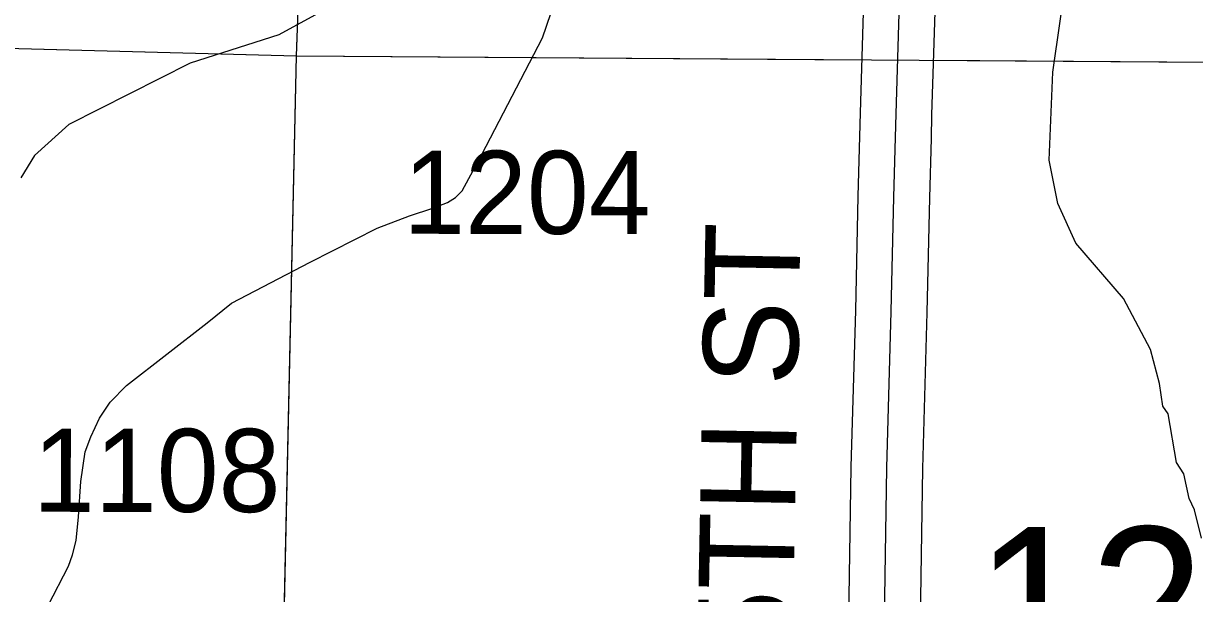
# Model space of a CAD drawing. Extents: x -132.8 to -73.3, y -60 to -26.
# Drawn here: x -87.459 to -86.474, y -52.617 to -52.137 of the extents above; entities that cross this region are included whole.
import ezdxf

# ---------------------------------------------------------------- set-up
doc = ezdxf.new("R2010")
doc.units = 0
for name, color, linetype in [('tdCoHydroRiver', 7, 'Continuous'), ('tdCoSecRdNmbr', 7, 'Continuous'), ('tdCoSecRdTxt', 7, 'Continuous'), ('tdCoSecRteBand', 7, 'Continuous'), ('tdCoSecRteCL', 7, 'Continuous'), ('tdCoSectLine', 7, 'Continuous'), ('tdCoSectLinePart', 7, 'Continuous'), ('tdCoSectNmbr', 7, 'Continuous'), ('tdCoSurfGravel', 7, 'Continuous'), ('tdCoSurfLNO', 7, 'Continuous')]:
    doc.layers.add(name, color=color, linetype=linetype)

msp = doc.modelspace()

# ---------------------------------------------------------------- linework, layer by layer
at = {"layer": 'tdCoHydroRiver'}
for points in [[(-86.81803, -51.8855), (-86.86396, -51.89408), (-86.88938, -51.90305), (-86.91948, -51.90878), (-86.93046, -51.90541), (-86.95561, -51.90019), (-86.99878, -51.92933), (-87.01019, -51.94803), (-87.03758, -51.97748), (-87.05833, -51.9897), (-87.16181, -52.0366), (-87.172, -52.07426), (-87.18677, -52.10395), (-87.21092, -52.12872), (-87.24441, -52.147), (-87.31904, -52.1708), (-87.42104, -52.22246), (-87.44995, -52.24871), (-87.46136, -52.26742)], [(-86.4682, -52.57059), (-86.47406, -52.54682), (-86.47861, -52.53727), (-86.48295, -52.51667), (-86.48908, -52.50709), (-86.49618, -52.46594), (-86.50079, -52.45954), (-86.50358, -52.44056), (-86.51093, -52.41202), (-86.53377, -52.36899), (-86.57391, -52.32246), (-86.58905, -52.28904), (-86.59624, -52.25262), (-86.59325, -52.17853), (-86.58051, -52.09044)]]:
    msp.add_lwpolyline(points, dxfattribs=at)
at = {"layer": 'tdCoSecRteBand'}
for points in [[(-86.765, -52.65642), (-86.76278, -52.51094), (-86.76278, -52.51075), (-86.76278, -52.51056), (-86.75908, -52.37919), (-86.75686, -52.28285), (-86.75686, -52.28282), (-86.75686, -52.2828), (-86.75563, -52.23274), (-86.75513, -52.21276), (-86.75513, -52.21267), (-86.75513, -52.21258), (-86.75168, -52.09967)], [(-86.6917, -52.10147), (-86.69515, -52.21433), (-86.69564, -52.23422), (-86.69688, -52.28425), (-86.6991, -52.38065), (-86.6991, -52.38073), (-86.6991, -52.3808), (-86.70279, -52.51205), (-86.70501, -52.65736)]]:
    msp.add_lwpolyline(points, dxfattribs=at)
at = {"layer": 'tdCoSecRteCL'}
msp.add_lwpolyline([(-86.73501, -52.6569), (-86.73279, -52.5114), (-86.72909, -52.37996), (-86.72687, -52.28354), (-86.72564, -52.23348), (-86.72514, -52.2135), (-86.72169, -52.10055), (-86.71805, -51.97198), (-86.71781, -51.95274), (-86.71805, -51.94496)], dxfattribs=at)
at = {"layer": 'tdCoSectLine'}
for points in [[(-87.22942, -52.16472), (-87.19576, -51.23573)], [(-88.24937, -52.13763), (-87.22942, -52.16472)], [(-87.25131, -53.15765), (-87.22942, -52.16472)], [(-87.22942, -52.16472), (-86.22179, -52.1716)]]:
    msp.add_lwpolyline(points, dxfattribs=at)
at = {"layer": 'tdCoSectLinePart'}
for points in [[(-87.22942, -52.16472), (-87.22083, -51.92769)], [(-87.84595, -52.14835), (-87.22942, -52.16472)], [(-87.25065, -53.12764), (-87.22942, -52.16472)], [(-87.22942, -52.16472), (-86.75379, -52.16797)], [(-86.69382, -52.16838), (-86.22179, -52.1716)]]:
    msp.add_lwpolyline(points, dxfattribs=at)
at = {"layer": 'tdCoSurfGravel'}
msp.add_lwpolyline([(-86.74366, -53.16145), (-86.7424, -53.15948), (-86.74142, -53.15357), (-86.74093, -53.07095), (-86.73945, -52.93976), (-86.73821, -52.88698), (-86.73747, -52.8019), (-86.73501, -52.6569), (-86.73279, -52.5114), (-86.72909, -52.37996), (-86.72687, -52.28354), (-86.72564, -52.23348), (-86.72514, -52.2135), (-86.72169, -52.10055), (-86.71805, -51.97198), (-86.71781, -51.95274), (-86.71805, -51.94496)], dxfattribs=at)
at = {"layer": 'tdCoSurfLNO'}
for p, q in [((-87.02265, -52.14959), (-87.0155, -52.12912)), ((-87.0737, -52.24774), (-87.02265, -52.14959)), ((-87.09022, -52.27832), (-87.0737, -52.24774)), ((-87.09565, -52.28399), (-87.09022, -52.27832)), ((-87.11488, -52.29287), (-87.10255, -52.28818)), ((-87.10255, -52.28818), (-87.09565, -52.28399)), ((-87.16174, -52.30988), (-87.13461, -52.29928)), ((-87.13461, -52.29928), (-87.11488, -52.29287)), ((-87.21796, -52.33849), (-87.16174, -52.30988)), ((-87.2843, -52.37301), (-87.21796, -52.33849)), ((-87.30477, -52.38953), (-87.2843, -52.37301)), ((-87.37259, -52.44231), (-87.30477, -52.38953)), ((-87.3864, -52.45612), (-87.37259, -52.44231)), ((-87.39527, -52.46968), (-87.3864, -52.45612)), ((-87.40267, -52.48546), (-87.39527, -52.46968)), ((-87.40736, -52.49804), (-87.40267, -52.48546)), ((-87.41106, -52.52295), (-87.40736, -52.49804)), ((-87.41303, -52.55279), (-87.41106, -52.52295)), ((-87.415, -52.57276), (-87.41303, -52.55279)), ((-87.41796, -52.58485), (-87.415, -52.57276)), ((-87.42141, -52.59422), (-87.41796, -52.58485)), ((-87.43843, -52.62726), (-87.42141, -52.59422))]:
    msp.add_line(p, q, dxfattribs=at)

# ---------------------------------------------------------------- texts
at = {"layer": 'tdCoSecRdNmbr'}
for s, p in [('1204', (-87.13989, -52.31449)), ('1108', (-87.45128, -52.54848))]:
    msp.add_text(s, height=0.07, rotation=359.93154, dxfattribs=at).set_placement(p)
at = {"layer": 'tdCoSecRdTxt'}
msp.add_text('535TH ST', height=0.08, rotation=88.89966, dxfattribs=at).set_placement((-86.8148, -52.79362))
at = {"layer": 'tdCoSectNmbr'}
msp.add_text('12', height=0.13, rotation=359.9349, dxfattribs=at).set_placement((-86.65904, -52.69112))

doc.saveas('drawing.dxf')
